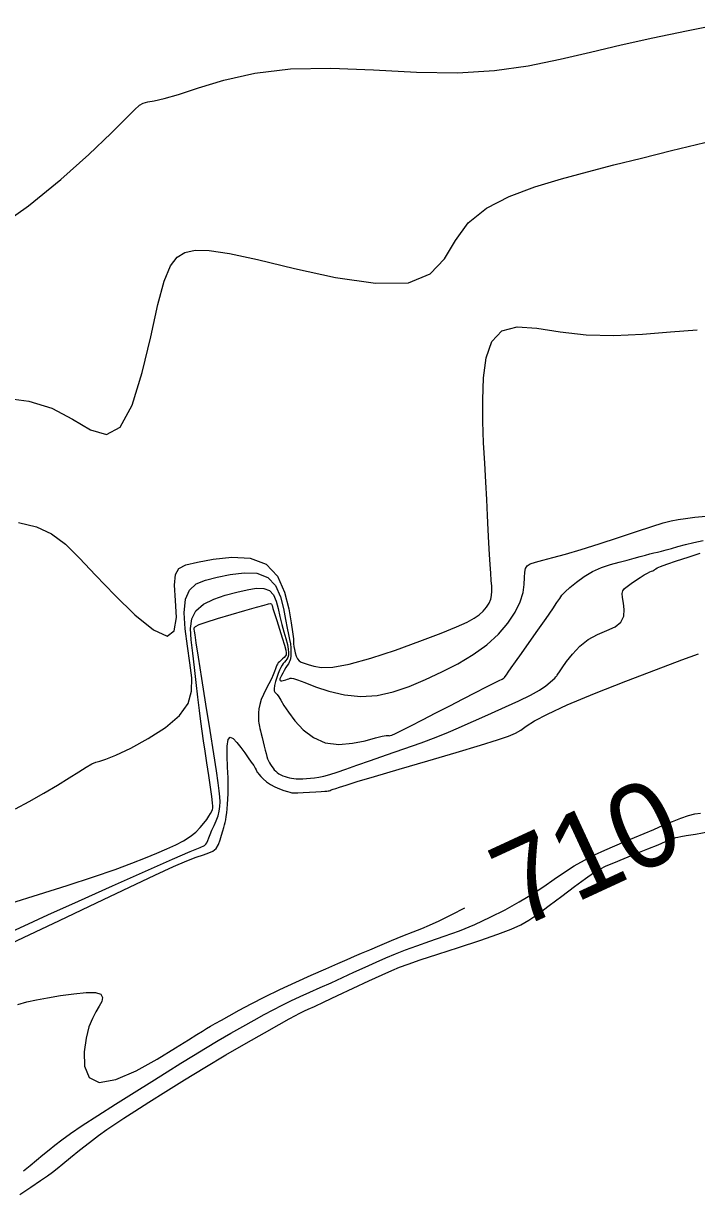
# Model space of a CAD drawing. Extents: x 2566142 to 2571431, y 418755 to 421584.
# Drawn here: x 2568069.6 to 2568229, y 419798.8 to 420076.3 of the extents above; entities that cross this region are included whole.
import ezdxf

# ---------------------------------------------------------------- set-up
doc = ezdxf.new("R2010")
doc.units = 0
for name, color, linetype in [('Contour_ADS_Label_Major', 7, 'Continuous'), ('Contour_ADS_Major', 7, 'Continuous'), ('Contour_ADS_Minor', 7, 'Continuous')]:
    doc.layers.add(name, color=color, linetype=linetype)

msp = doc.modelspace()

# ---------------------------------------------------------------- linework, layer by layer
at = {"layer": 'Contour_ADS_Major'}
for points in [[(2568157.7, 419927.8), (2568163.49, 419929.9), (2568168.5, 419931.83), (2568172.19, 419933.33), (2568174.71, 419934.45), (2568176.38, 419935.36), (2568177.56, 419936.19), (2568178.51, 419937.05), (2568179.28, 419937.97), (2568179.88, 419938.91), (2568180.28, 419939.85), (2568180.49, 419940.78), (2568180.55, 419941.78), (2568180.51, 419942.94), (2568180.41, 419944.34), (2568180.29, 419946.05), (2568180.15, 419948.11), (2568180.01, 419950.49), (2568179.86, 419953.22), (2568179.7, 419956.28), (2568179.52, 419959.68), (2568179.32, 419963.45), (2568179.09, 419967.59), (2568178.84, 419972.09), (2568178.6, 419976.9), (2568178.43, 419981.93), (2568178.38, 419987.1), (2568178.55, 419992.28), (2568179.18, 419997.05), (2568180.55, 420000.94), (2568182.93, 420003.48), (2568186.53, 420004.37), (2568191.21, 420004.08), (2568196.74, 420003.23), (2568202.9, 420002.49), (2568209.47, 420002.32), (2568216.21, 420002.64), (2568222.87, 420003.17), (2568229.2, 420003.67)], [(2568068.4, 419958.01), (2568072.67, 419957.02), (2568076.25, 419955.32), (2568079.5, 419952.87), (2568082.82, 419949.63), (2568086.64, 419945.56), (2568091.19, 419940.8), (2568095.99, 419936.15), (2568100.35, 419932.6), (2568103.62, 419931.13), (2568105.31, 419932.38), (2568105.8, 419935.56), (2568105.63, 419939.56), (2568105.39, 419943.23), (2568105.56, 419945.71), (2568106.39, 419947.17), (2568108.07, 419948.01), (2568110.78, 419948.65), (2568114.56, 419949.37), (2568118.94, 419949.85), (2568123.31, 419949.61), (2568127.07, 419948.18), (2568129.74, 419945.31), (2568131.45, 419941.53), (2568132.44, 419937.61), (2568132.98, 419934.29), (2568133.3, 419932.14), (2568133.46, 419931), (2568133.53, 419930.49), (2568133.54, 419930.28), (2568133.54, 419930.04), (2568133.55, 419929.71), (2568133.58, 419929.26), (2568133.65, 419928.67), (2568133.76, 419927.93), (2568133.93, 419927.13), (2568134.16, 419926.37), (2568134.47, 419925.73), (2568134.86, 419925.29), (2568135.4, 419924.99), (2568136.11, 419924.73), (2568137.06, 419924.42), (2568138.34, 419924.02), (2568140.19, 419923.72), (2568142.9, 419923.78), (2568146.76, 419924.45), (2568151.88, 419925.87), (2568157.7, 419927.8)], [(2568068.25, 419843.87), (2568070.4, 419844.46), (2568072.68, 419844.96), (2568075.3, 419845.46), (2568078.35, 419845.97), (2568081.54, 419846.43), (2568084.45, 419846.7), (2568086.68, 419846.68), (2568087.93, 419846.29), (2568088.33, 419845.56), (2568088.12, 419844.59), (2568087.52, 419843.44), (2568086.74, 419842.15), (2568085.91, 419840.58), (2568085.1, 419838.56), (2568084.4, 419835.92), (2568083.94, 419832.62), (2568084.06, 419829.27), (2568085.13, 419826.6), (2568087.53, 419825.37), (2568091.45, 419826.07), (2568096.29, 419828.19), (2568101.27, 419830.95), (2568105.59, 419833.59), (2568108.67, 419835.51), (2568110.67, 419836.76), (2568111.97, 419837.57), (2568112.93, 419838.16), (2568113.9, 419838.72), (2568115.03, 419839.37), (2568116.46, 419840.17), (2568118.31, 419841.2), (2568120.69, 419842.5), (2568123.54, 419844.03), (2568126.78, 419845.7), (2568130.33, 419847.44), (2568134.07, 419849.18), (2568137.77, 419850.83), (2568141.2, 419852.32), (2568144.09, 419853.57), (2568146.28, 419854.52), (2568148.04, 419855.29), (2568149.7, 419856.02), (2568151.61, 419856.85), (2568154.02, 419857.87), (2568156.74, 419859), (2568159.47, 419860.12), (2568161.92, 419861.09), (2568163.92, 419861.87), (2568165.81, 419862.64), (2568168.04, 419863.66), (2568171.09, 419865.17), (2568174.11, 419866.76)]]:
    msp.add_lwpolyline(points, dxfattribs=at)
at = {"layer": 'Contour_ADS_Minor'}
for points in [[(2568152.5, 420065.24), (2568162.68, 420064.71), (2568172.37, 420064.54), (2568181.16, 420065.09), (2568189.18, 420066.24), (2568196.69, 420067.78), (2568203.94, 420069.48), (2568211.2, 420071.16), (2568218.7, 420072.83), (2568226.66, 420074.51), (2568235.31, 420076.26)], [(2568062.78, 420027.46), (2568070.81, 420033.08), (2568078.41, 420039.26), (2568085.09, 420045.24), (2568090.32, 420050.25), (2568093.8, 420053.7), (2568095.87, 420055.8), (2568097.08, 420056.9), (2568097.97, 420057.41), (2568099.02, 420057.67), (2568100.57, 420057.95), (2568102.91, 420058.46), (2568106.33, 420059.43), (2568111.05, 420061), (2568117.08, 420062.82), (2568124.36, 420064.48), (2568132.83, 420065.52), (2568142.37, 420065.67), (2568152.5, 420065.24)], [(2568113.58, 420022.46), (2568118.36, 420021.74), (2568125.04, 420020.3), (2568133.78, 420018.21), (2568143.54, 420016.1), (2568152.98, 420014.71), (2568160.76, 420014.83), (2568165.96, 420016.94), (2568169.3, 420020.53), (2568171.91, 420024.81), (2568174.93, 420029), (2568179.25, 420032.48), (2568184.67, 420035.26), (2568190.75, 420037.52), (2568197.05, 420039.42), (2568203.23, 420041.13), (2568209.46, 420042.75), (2568215.98, 420044.38), (2568223.08, 420046.13), (2568230.96, 420048.02)], [(2568064.91, 419987.58), (2568070.82, 419986.82), (2568076.28, 419985.11), (2568081.16, 419982.48), (2568085.47, 419979.98), (2568089.25, 419978.92), (2568092.51, 419980.6), (2568095.31, 419985.86), (2568097.7, 419993.54), (2568099.73, 420002.02), (2568101.45, 420009.68), (2568102.95, 420015.23), (2568104.39, 420018.82), (2568105.96, 420020.92), (2568107.82, 420022.03), (2568110.22, 420022.53), (2568113.58, 420022.46)], [(2568160.99, 419919.22), (2568164.84, 419920.83), (2568168.72, 419922.63), (2568172.52, 419924.59), (2568176.1, 419926.74), (2568179.33, 419929.07), (2568182.09, 419931.59), (2568184.35, 419934.2), (2568186.08, 419936.78), (2568187.27, 419939.23), (2568187.95, 419941.44), (2568188.23, 419943.38), (2568188.31, 419944.99), (2568188.34, 419946.25), (2568188.5, 419947.14), (2568188.89, 419947.76), (2568189.64, 419948.22), (2568190.85, 419948.63), (2568192.62, 419949.11), (2568194.99, 419949.73), (2568198, 419950.54), (2568201.68, 419951.61), (2568205.98, 419952.97), (2568210.51, 419954.47), (2568214.83, 419955.91), (2568218.46, 419957.11), (2568221.1, 419957.93), (2568223.02, 419958.44), (2568224.65, 419958.75), (2568226.41, 419959), (2568228.64, 419959.27), (2568231.23, 419959.57)], [(2568155.53, 419907.55), (2568156.03, 419907.57), (2568156.27, 419907.54), (2568156.48, 419907.55), (2568156.88, 419907.69), (2568157.69, 419908.07), (2568159.12, 419908.79), (2568161.32, 419909.9), (2568164.13, 419911.33), (2568167.29, 419912.94), (2568170.58, 419914.62), (2568173.75, 419916.25), (2568176.65, 419917.74), (2568179.13, 419919.01), (2568181.03, 419919.99), (2568182.27, 419920.62), (2568182.95, 419920.96), (2568183.26, 419921.11), (2568183.37, 419921.17), (2568183.44, 419921.22), (2568183.53, 419921.32), (2568183.7, 419921.54), (2568183.98, 419921.94), (2568184.43, 419922.59), (2568185.12, 419923.58), (2568186.13, 419925.03), (2568187.55, 419927.04), (2568189.39, 419929.63), (2568191.43, 419932.5), (2568193.38, 419935.27), (2568194.95, 419937.56), (2568195.97, 419939.1), (2568196.61, 419940.07), (2568197.15, 419940.8), (2568197.89, 419941.58), (2568199.04, 419942.64), (2568200.57, 419943.91), (2568202.39, 419945.22), (2568204.41, 419946.41), (2568206.53, 419947.35), (2568208.66, 419948.07), (2568210.72, 419948.64), (2568212.61, 419949.12), (2568214.27, 419949.56), (2568215.7, 419949.98), (2568216.93, 419950.34), (2568217.99, 419950.63), (2568218.92, 419950.86), (2568219.8, 419951.05), (2568220.73, 419951.26), (2568221.8, 419951.53), (2568223.09, 419951.88), (2568224.61, 419952.32), (2568226.39, 419952.79), (2568228.4, 419953.28), (2568230.64, 419953.74)], [(2568211.11, 419934.42), (2568211.78, 419935.82), (2568211.89, 419937.4), (2568211.7, 419938.96), (2568211.47, 419940.28), (2568211.4, 419941.22), (2568211.56, 419941.87), (2568211.95, 419942.38), (2568212.61, 419942.91), (2568213.51, 419943.57), (2568214.57, 419944.31), (2568215.64, 419945.03), (2568216.61, 419945.64), (2568217.38, 419946.07), (2568217.95, 419946.35), (2568218.37, 419946.52), (2568218.68, 419946.62), (2568218.9, 419946.71), (2568219.07, 419946.8), (2568219.19, 419946.88), (2568219.28, 419946.98), (2568219.4, 419947.1), (2568219.73, 419947.3), (2568220.53, 419947.64), (2568222.01, 419948.18), (2568224.3, 419948.95), (2568227.07, 419949.85), (2568229.88, 419950.74)], [(2568067.7, 419890.19), (2568070.96, 419891.99), (2568074.38, 419893.94), (2568077.62, 419895.84), (2568080.39, 419897.55), (2568082.66, 419898.99), (2568084.44, 419900.1), (2568085.76, 419900.85), (2568086.72, 419901.24), (2568087.7, 419901.51), (2568089.13, 419901.98), (2568091.48, 419902.94), (2568094.99, 419904.6), (2568099.14, 419906.86), (2568103.24, 419909.49), (2568106.55, 419912.3), (2568108.56, 419915.13), (2568109.42, 419918.07), (2568109.47, 419921.24), (2568109.03, 419924.79), (2568108.44, 419928.76), (2568107.92, 419932.86), (2568107.68, 419936.68), (2568107.96, 419939.84), (2568108.91, 419942.05), (2568110.52, 419943.48), (2568112.72, 419944.4), (2568115.44, 419945.1), (2568118.57, 419945.75), (2568121.83, 419946.15), (2568124.9, 419946.02), (2568127.46, 419945.05), (2568129.28, 419943.1), (2568130.45, 419940.47), (2568131.19, 419937.63), (2568131.67, 419935.03), (2568132.05, 419933.02), (2568132.38, 419931.52), (2568132.63, 419930.35), (2568132.81, 419929.33), (2568132.9, 419928.32), (2568132.92, 419927.35), (2568132.89, 419926.48), (2568132.82, 419925.78), (2568132.71, 419925.29), (2568132.56, 419924.93), (2568132.36, 419924.6), (2568132.08, 419924.2), (2568131.74, 419923.66), (2568131.36, 419923.02), (2568131, 419922.37), (2568130.69, 419921.79), (2568130.47, 419921.33), (2568130.35, 419921), (2568130.32, 419920.78), (2568130.4, 419920.64), (2568130.56, 419920.56), (2568130.79, 419920.55), (2568131.08, 419920.59), (2568131.41, 419920.67), (2568131.76, 419920.79), (2568132.11, 419920.92), (2568132.45, 419921.04), (2568132.75, 419921.13), (2568133.06, 419921.16), (2568133.57, 419921.06), (2568134.53, 419920.74), (2568136.2, 419920.11), (2568138.73, 419919.15), (2568141.95, 419918.09), (2568145.62, 419917.21), (2568149.49, 419916.8), (2568153.34, 419917.05), (2568157.17, 419917.91), (2568160.99, 419919.22)], [(2568066.59, 419867.83), (2568073.16, 419869.89), (2568079.96, 419872.06), (2568086.2, 419874.12), (2568091.28, 419875.88), (2568095.29, 419877.36), (2568098.49, 419878.62), (2568101.17, 419879.72), (2568103.54, 419880.73), (2568105.65, 419881.69), (2568107.49, 419882.64), (2568109.07, 419883.63), (2568110.39, 419884.69), (2568111.46, 419885.76), (2568112.32, 419886.8), (2568113, 419887.72), (2568113.52, 419888.5), (2568113.9, 419889.13), (2568114.17, 419889.63), (2568114.35, 419890.02), (2568114.46, 419890.35), (2568114.48, 419890.82), (2568114.4, 419891.67), (2568114.2, 419893.15), (2568113.88, 419895.38), (2568113.47, 419898.14), (2568113.03, 419901.09), (2568112.6, 419903.91), (2568112.22, 419906.35), (2568111.89, 419908.6), (2568111.58, 419910.9), (2568111.25, 419913.52), (2568110.9, 419916.64), (2568110.52, 419920.11), (2568110.12, 419923.68), (2568109.7, 419927.12), (2568109.31, 419930.21), (2568109.15, 419932.92), (2568109.43, 419935.23), (2568110.41, 419937.15), (2568112.22, 419938.68), (2568114.64, 419939.88), (2568117.37, 419940.81), (2568120.1, 419941.54), (2568122.58, 419942.12), (2568124.72, 419942.45), (2568126.49, 419942.43), (2568127.86, 419941.93), (2568128.81, 419940.88), (2568129.46, 419939.41), (2568129.93, 419937.65), (2568130.35, 419935.77), (2568130.81, 419933.9), (2568131.3, 419932.13), (2568131.74, 419930.53), (2568132.1, 419929.16), (2568132.31, 419928.07), (2568132.39, 419927.24), (2568132.35, 419926.6), (2568132.22, 419926.1), (2568132.01, 419925.69), (2568131.75, 419925.33), (2568131.45, 419924.99), (2568131.14, 419924.63), (2568130.84, 419924.21), (2568130.54, 419923.71), (2568130.24, 419923.08), (2568129.93, 419922.3), (2568129.61, 419921.35), (2568129.32, 419920.35), (2568129.09, 419919.4), (2568128.97, 419918.65), (2568129, 419918.18), (2568129.14, 419917.88), (2568129.38, 419917.64), (2568129.68, 419917.3), (2568130.04, 419916.75), (2568130.54, 419915.92), (2568131.28, 419914.73), (2568132.37, 419913.11), (2568133.9, 419911.09), (2568135.87, 419908.96), (2568138.27, 419907.08), (2568141.09, 419905.82), (2568144.26, 419905.44), (2568147.51, 419905.73), (2568150.51, 419906.36), (2568152.95, 419907), (2568154.58, 419907.39), (2568155.53, 419907.55)], [(2568065.79, 419860.69), (2568069.77, 419862.53), (2568075.34, 419865.08), (2568082.6, 419868.36), (2568090.69, 419872), (2568098.49, 419875.48), (2568104.9, 419878.31), (2568109.1, 419880.12), (2568111.41, 419881.09), (2568112.44, 419881.56), (2568112.8, 419881.83), (2568113.01, 419882.19), (2568113.22, 419882.68), (2568113.46, 419883.34), (2568113.79, 419884.15), (2568114.24, 419885.14), (2568114.75, 419886.24), (2568115.25, 419887.4), (2568115.67, 419888.56), (2568115.96, 419889.67), (2568116.11, 419890.76), (2568116.15, 419891.88), (2568116.1, 419893.09), (2568115.97, 419894.48), (2568115.72, 419896.38), (2568115.3, 419899.18), (2568114.66, 419903.24), (2568113.79, 419908.73), (2568112.8, 419914.98), (2568111.83, 419921.08), (2568111.04, 419926.15), (2568110.51, 419929.51), (2568110.23, 419931.41), (2568110.1, 419932.33), (2568110.04, 419932.74), (2568110.05, 419933.05), (2568110.33, 419933.39), (2568111.18, 419933.84), (2568112.86, 419934.47), (2568115.52, 419935.32), (2568118.75, 419936.28), (2568122.02, 419937.21), (2568124.77, 419937.99), (2568126.59, 419938.49), (2568127.61, 419938.75), (2568128.08, 419938.83), (2568128.25, 419938.8), (2568128.35, 419938.67), (2568128.47, 419938.35), (2568128.68, 419937.67), (2568129.03, 419936.51), (2568129.57, 419934.79), (2568130.22, 419932.74), (2568130.86, 419930.7), (2568131.39, 419928.99)], [(2568131.39, 419928.99), (2568131.71, 419927.83), (2568131.85, 419927.13), (2568131.81, 419926.72), (2568131.62, 419926.42), (2568131.31, 419926.1), (2568130.93, 419925.74), (2568130.54, 419925.38), (2568130.2, 419925.06), (2568129.94, 419924.78), (2568129.75, 419924.52), (2568129.61, 419924.23), (2568129.47, 419923.86), (2568129.31, 419923.37), (2568129.09, 419922.74), (2568128.77, 419921.95), (2568128.33, 419920.99), (2568127.74, 419919.86), (2568127.08, 419918.62), (2568126.44, 419917.33), (2568125.91, 419916.08), (2568125.55, 419914.92), (2568125.35, 419913.87), (2568125.26, 419912.95), (2568125.24, 419912.16), (2568125.25, 419911.51), (2568125.27, 419910.98), (2568125.32, 419910.52), (2568125.38, 419910.11), (2568125.46, 419909.71), (2568125.57, 419909.26), (2568125.71, 419908.7), (2568125.89, 419907.99), (2568126.12, 419907.09), (2568126.37, 419906.07), (2568126.62, 419905.03), (2568126.86, 419904.08), (2568127.06, 419903.29), (2568127.24, 419902.64), (2568127.42, 419902.09), (2568127.62, 419901.6), (2568127.85, 419901.13), (2568128.12, 419900.68), (2568128.4, 419900.26), (2568128.7, 419899.86), (2568129, 419899.48), (2568129.33, 419899.13), (2568129.68, 419898.81), (2568130.08, 419898.52), (2568130.55, 419898.28), (2568131.05, 419898.07), (2568131.58, 419897.88), (2568132.09, 419897.72), (2568132.58, 419897.58), (2568133.07, 419897.45), (2568133.6, 419897.36), (2568134.21, 419897.31), (2568134.93, 419897.29), (2568135.74, 419897.31), (2568136.62, 419897.36), (2568137.55, 419897.44), (2568138.5, 419897.54), (2568139.54, 419897.7), (2568140.74, 419897.96), (2568142.16, 419898.35), (2568143.87, 419898.9), (2568145.97, 419899.64), (2568148.57, 419900.57), (2568151.77, 419901.7), (2568155.58, 419903.02), (2568159.71, 419904.45), (2568163.77, 419905.87), (2568167.37, 419907.19), (2568170.26, 419908.34), (2568172.66, 419909.37), (2568174.95, 419910.42), (2568177.47, 419911.56), (2568180.48, 419912.89), (2568183.75, 419914.34), (2568186.94, 419915.8), (2568189.73, 419917.17), (2568191.84, 419918.36), (2568193.34, 419919.37), (2568194.36, 419920.18), (2568195.01, 419920.79), (2568195.43, 419921.2), (2568195.68, 419921.46), (2568195.82, 419921.62), (2568195.9, 419921.73), (2568195.98, 419921.84), (2568196.17, 419922.1), (2568196.54, 419922.64), (2568197.22, 419923.62), (2568198.25, 419925.09), (2568199.65, 419926.88), (2568201.37, 419928.71), (2568203.37, 419930.32), (2568205.59, 419931.52), (2568207.79, 419932.46), (2568209.72, 419933.35), (2568211.11, 419934.42)], [(2568118.08, 419895.51), (2568118.05, 419897.59), (2568117.94, 419900.12), (2568117.83, 419902.76), (2568117.82, 419905.09), (2568118.04, 419906.67), (2568118.54, 419907.2), (2568119.27, 419906.86), (2568120.15, 419905.93), (2568121.08, 419904.73), (2568122, 419903.49), (2568122.84, 419902.33), (2568123.56, 419901.3), (2568124.12, 419900.47), (2568124.48, 419899.88), (2568124.69, 419899.49), (2568124.79, 419899.25), (2568124.83, 419899.12), (2568124.85, 419899.03), (2568124.86, 419898.99), (2568124.87, 419898.96), (2568124.87, 419898.95), (2568124.89, 419898.94), (2568124.94, 419898.87), (2568125.08, 419898.71), (2568125.36, 419898.4), (2568125.79, 419897.91), (2568126.4, 419897.3), (2568127.16, 419896.64), (2568128.09, 419895.99), (2568129.15, 419895.43), (2568130.25, 419894.96), (2568131.28, 419894.58), (2568132.12, 419894.31), (2568132.7, 419894.13), (2568133.18, 419894.03), (2568133.74, 419894), (2568134.59, 419894.02), (2568135.84, 419894.08), (2568137.34, 419894.16), (2568138.84, 419894.24), (2568140.1, 419894.32), (2568140.96, 419894.37), (2568141.47, 419894.41), (2568141.76, 419894.45), (2568141.97, 419894.51), (2568142.2, 419894.58), (2568142.51, 419894.69), (2568142.95, 419894.84), (2568143.56, 419895.06), (2568144.46, 419895.36), (2568146, 419895.85), (2568148.62, 419896.65), (2568152.74, 419897.87), (2568158.56, 419899.58), (2568165.34, 419901.57), (2568172.1, 419903.55), (2568177.86, 419905.27), (2568181.9, 419906.52), (2568184.48, 419907.42), (2568186.13, 419908.14), (2568187.37, 419908.88), (2568188.71, 419909.8), (2568190.66, 419911.03), (2568193.71, 419912.66), (2568198.36, 419914.81), (2568204.83, 419917.5), (2568212.27, 419920.43), (2568219.56, 419923.22), (2568225.57, 419925.49), (2568229.5, 419926.94)], [(2568062.32, 419856.37), (2568069.6, 419859.73), (2568078.15, 419863.76), (2568086.88, 419867.92), (2568094.69, 419871.65), (2568100.73, 419874.5), (2568105.13, 419876.52), (2568108.27, 419877.89), (2568110.53, 419878.77), (2568112.24, 419879.34), (2568113.52, 419879.76), (2568114.48, 419880.2), (2568115.2, 419880.83), (2568115.75, 419881.75), (2568116.18, 419882.86), (2568116.52, 419884.01), (2568116.8, 419885.04), (2568117.03, 419885.83), (2568117.23, 419886.45), (2568117.4, 419887.01), (2568117.54, 419887.62), (2568117.64, 419888.36), (2568117.72, 419889.24), (2568117.8, 419890.23), (2568117.88, 419891.32), (2568117.97, 419892.49), (2568118.05, 419893.85), (2568118.08, 419895.51)], [(2568218.92, 419885.33), (2568221.16, 419886.31), (2568223.33, 419887.24), (2568225.33, 419888.04), (2568227.1, 419888.65), (2568228.59, 419889.01), (2568229.99, 419889.21)], [(2568069.55, 419804.5), (2568071.15, 419805.73), (2568072.69, 419806.98), (2568074.19, 419808.22), (2568075.63, 419809.42), (2568077.04, 419810.58), (2568078.65, 419811.82), (2568080.72, 419813.31), (2568083.5, 419815.19), (2568087.16, 419817.54), (2568091.39, 419820.22), (2568095.8, 419822.99), (2568099.99, 419825.61), (2568103.65, 419827.91), (2568106.87, 419829.94), (2568109.84, 419831.79), (2568112.74, 419833.56), (2568115.71, 419835.32), (2568118.69, 419837.04), (2568121.57, 419838.67), (2568124.24, 419840.16), (2568126.61, 419841.47), (2568128.77, 419842.64), (2568130.83, 419843.72), (2568132.91, 419844.74), (2568135.1, 419845.76), (2568137.41, 419846.79), (2568139.86, 419847.87), (2568142.44, 419849.02), (2568145.14, 419850.24), (2568147.88, 419851.5), (2568150.56, 419852.73), (2568153.1, 419853.88), (2568155.44, 419854.9), (2568157.71, 419855.85), (2568160.09, 419856.78), (2568162.76, 419857.76), (2568165.83, 419858.83), (2568169.24, 419860.02), (2568172.86, 419861.35), (2568176.54, 419862.85), (2568180.18, 419864.52), (2568183.69, 419866.3), (2568187.01, 419868.15), (2568190.07, 419870.01), (2568192.82, 419871.82), (2568195.34, 419873.56), (2568197.73, 419875.19), (2568200.08, 419876.69), (2568202.47, 419878.05), (2568204.88, 419879.28), (2568207.31, 419880.41), (2568209.7, 419881.46), (2568212.05, 419882.45), (2568214.37, 419883.42), (2568216.65, 419884.37), (2568218.92, 419885.33)], [(2568219.93, 419881.72), (2568221.7, 419882.45), (2568222.87, 419882.94), (2568223.63, 419883.25), (2568224.14, 419883.42), (2568224.59, 419883.53), (2568225.3, 419883.65), (2568226.59, 419883.86), (2568228.8, 419884.25), (2568232.11, 419884.87)], [(2568068.7, 419798.84), (2568071.36, 419800.63), (2568073.63, 419802.17), (2568075.25, 419803.3), (2568076.44, 419804.18), (2568077.54, 419805.04), (2568078.88, 419806.14), (2568080.71, 419807.62), (2568082.88, 419809.37), (2568085.19, 419811.18), (2568087.38, 419812.86), (2568089.33, 419814.27), (2568091.22, 419815.55), (2568093.34, 419816.93), (2568095.96, 419818.6), (2568099.3, 419820.73), (2568103.27, 419823.25), (2568107.73, 419826.03), (2568112.55, 419828.96), (2568117.53, 419831.91), (2568122.36, 419834.7), (2568126.69, 419837.16), (2568130.16, 419839.12), (2568132.53, 419840.45), (2568134, 419841.26), (2568134.89, 419841.74), (2568135.49, 419842.04), (2568136.13, 419842.33), (2568137.05, 419842.75), (2568138.52, 419843.43), (2568140.8, 419844.48), (2568144, 419845.97), (2568147.72, 419847.7), (2568151.43, 419849.44), (2568154.58, 419850.91), (2568156.85, 419851.94), (2568158.67, 419852.71), (2568160.71, 419853.45), (2568163.59, 419854.42), (2568167.75, 419855.78), (2568172.68, 419857.4), (2568177.67, 419859.05), (2568181.99, 419860.53), (2568185.13, 419861.69), (2568187.4, 419862.7), (2568189.33, 419863.82), (2568191.45, 419865.3), (2568194.13, 419867.29), (2568197.15, 419869.56), (2568200.13, 419871.81), (2568202.7, 419873.72), (2568204.61, 419875.05), (2568206.11, 419875.96), (2568207.59, 419876.69), (2568209.43, 419877.46), (2568211.88, 419878.46), (2568214.7, 419879.6), (2568217.5, 419880.73), (2568219.93, 419881.72)]]:
    msp.add_lwpolyline(points, dxfattribs=at)

# ---------------------------------------------------------------- texts
at = {"layer": 'Contour_ADS_Label_Major'}
msp.add_text('710', height=20, rotation=24.8316, dxfattribs=at).set_placement((2568186.73, 419861.58))

doc.saveas('drawing.dxf')
